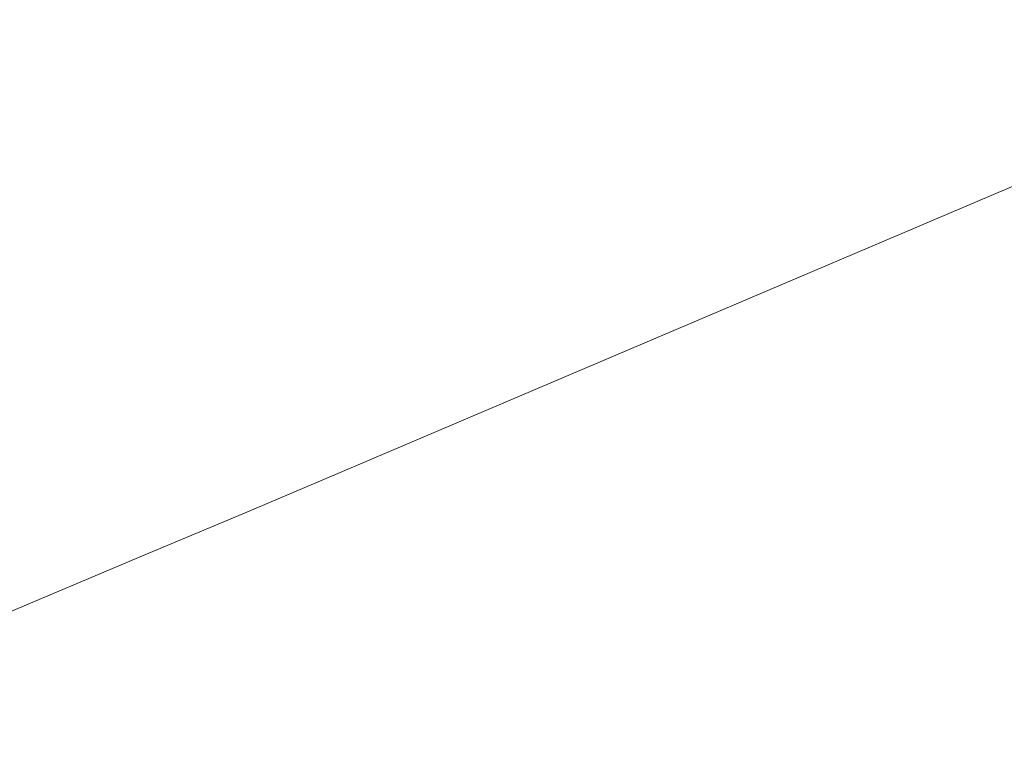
# Model space of a CAD drawing. Extents: x 1620613 to 1693141, y 557269 to 607790.
# Tile 372 of 656: x 1620821.67 to 1620822.656, y 607310.118 to 607310.845. Entities that reach past the tile are written whole.
import ezdxf

# ---------------------------------------------------------------- set-up
doc = ezdxf.new("R2010")
doc.units = 0
doc.header["$LTSCALE"] = 10
doc.header["$MEASUREMENT"] = 0
doc.linetypes.add('DGN Style 2', pattern=[7.346996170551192, 4.408197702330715, -2.938798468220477])
doc.linetypes.add('DGN Style 3', pattern=[10.28579463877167, 7.346996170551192, -2.938798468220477])
for name, color, linetype, lineweight in [('DR_X_Text', 7, 'Continuous', 0), ('DT_X_Contour_Minor', 136, 'DGN Style 3', 0), ('SV_X_Top_of_Bank', 97, 'DGN Style 2', 0)]:
    doc.layers.add(name, color=color, linetype=linetype, lineweight=lineweight)
doc.styles.get("Standard").update_dxf_attribs({"font": 'arial.ttf'})
doc.styles.add('Style-Arial', font='arial.ttf')
doc.dimstyles.get("Standard").update_dxf_attribs({"dimtxt": 0.18, "dimasz": 0.18, "dimexe": 0.18, "dimexo": 0.0625, "dimgap": 0.09, "dimtad": 0, "dimtih": 1, "dimtoh": 1, "dimdec": 4, "dimzin": 0, "dimdsep": 46, "dimtxsty": 'Standard', "dimcen": 0.09, "dimadec": 0, "dimazin": 0, "dimtfac": 1, "dimtdec": 4, "dimtofl": 0, "dimtmove": 0, "dimatfit": 3, "dimfxl": 1, "dimtolj": 1, "dimtzin": 0, "dimarcsym": 0})

# ---------------------------------------------------------------- blocks, each defined once
blk = doc.blocks.new('*U1004')
at = {"layer": 'DT_X_Contour_Minor', "transparency": 33554559, "elevation": 1.00004144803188, "flags": 128}
blk.add_lwpolyline([(-19.69856338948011, 52.66703538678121), (-22.97917621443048, 50.33200244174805), (-23.62268697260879, 49.87430905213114), (-24.14724232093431, 49.50195728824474), (-24.55284226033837, 49.21494715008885), (-24.83948679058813, 49.01327863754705), (-25.44526499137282, 48.58928477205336), (-25.8611415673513, 48.24088889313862), (-26.65443764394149, 47.51369665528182), (-27.82515322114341, 46.40770805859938), (-29.37328829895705, 44.92292310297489), (-34.00487450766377, 40.45843474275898), (-35.55615833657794, 38.95139871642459), (-36.73632016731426, 37.77865690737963), (-37.54535999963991, 36.94020931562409), (-37.98327783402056, 36.43605594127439), (-39.16094306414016, 34.86336003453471), (-39.04050473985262, 34.36560984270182), (-39.02641544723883, 34.2682926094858), (-39.03576399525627, 34.18966242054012), (-39.06855038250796, 34.12971927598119), (-39.12477461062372, 34.0884631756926), (-39.30595633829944, 34.00336296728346), (-39.40387001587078, 33.95451880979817), (-39.56172475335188, 33.87181149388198), (-39.77952055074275, 33.75524101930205), (-40.05725740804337, 33.6048073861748), (-41.49322521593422, 32.82376972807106), (-41.86682246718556, 32.51977822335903), (-41.94894109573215, 32.46183777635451), (-42.03518387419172, 32.41829850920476), (-42.12555080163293, 32.3891604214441), (-42.22004187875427, 32.37442351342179), (-42.67062325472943, 32.33925402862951), (-44.52491818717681, 31.70100150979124), (-44.87782919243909, 31.57921938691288), (-45.14186437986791, 31.48740981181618), (-45.31702374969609, 31.42557278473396), (-45.40330730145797, 31.39370830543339), (-45.51489568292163, 31.34869975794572), (-45.55203357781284, 31.33363400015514), (-45.57975597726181, 31.3221931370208), (-45.59806288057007, 31.31437716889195), (-45.60695428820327, 31.31018609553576), (-45.61811071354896, 31.30384309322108), (-45.63274925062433, 31.29643669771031), (-45.6682975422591, 31.2789747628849), (-45.72475558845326, 31.25145728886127), (-45.80212338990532, 31.21388427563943), (-46.03631719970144, 31.10028218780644), (-46.21665420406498, 31.01860475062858), (-46.58201985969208, 30.85877400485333), (-47.13241416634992, 30.62078995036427), (-47.86783712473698, 30.30465258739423), (-50.07566988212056, 29.35741520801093), (-50.93855268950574, 28.98703429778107), (-51.87132654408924, 28.58631960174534), (-52.87399144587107, 28.15527112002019), (-53.94654739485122, 27.69388885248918), (-56.89988465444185, 26.42309109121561), (-58.06257946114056, 25.91916534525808), (-59.33566093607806, 25.36048642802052), (-60.71912907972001, 24.74705433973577), (-62.21298389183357, 24.07886908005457), (-66.34377894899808, 22.22403749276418), (-67.84851839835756, 21.54901817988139), (-69.2646404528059, 20.915083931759), (-70.59214511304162, 20.32223474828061), (-71.83103237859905, 19.77047062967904), (-75.01657522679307, 18.35387973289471), (-76.27740395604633, 17.79226561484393), (-77.67073300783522, 17.16986643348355), (-79.19656238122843, 16.48668218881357), (-80.85489207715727, 15.74271288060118), (-85.45377169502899, 13.67774797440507), (-87.07017853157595, 12.95140588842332), (-88.4702393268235, 12.32110330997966), (-89.65395408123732, 11.78684023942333), (-90.62132279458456, 11.34861667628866), (-92.9125113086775, 10.30807318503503), (-93.7707048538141, 9.91871885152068), (-94.62689410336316, 9.531063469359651), (-95.48107905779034, 9.145107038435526), (-96.33325971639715, 8.76084955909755), (-98.60306907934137, 7.738428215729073), (-99.40987567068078, 7.375095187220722), (-100.1279384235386, 7.051912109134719), (-100.7572573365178, 6.768878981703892), (-101.2978324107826, 6.525995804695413), (-102.6210408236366, 5.93184059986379), (-103.1047424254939, 5.713238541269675), (-103.5634409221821, 5.503048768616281), (-103.9971363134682, 5.301271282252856), (-104.4058285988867, 5.107906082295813), (-105.4623372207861, 4.603481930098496), (-105.8398135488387, 4.423677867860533), (-106.1798610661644, 4.26258379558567), (-106.4824797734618, 4.120199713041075), (-106.747669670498, 3.996525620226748), (-107.4049376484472, 3.691674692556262), (-107.6804949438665, 3.564470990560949), (-108.0142158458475, 3.411498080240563), (-108.406100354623, 3.232755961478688), (-108.8561484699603, 3.028244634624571), (-110.1338282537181, 2.448522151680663), (-110.552566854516, 2.259257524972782), (-110.8505228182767, 2.126255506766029), (-111.0276961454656, 2.049516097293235), (-111.08408683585, 2.029039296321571), (-111.0734184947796, 2.049451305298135), (-111.080268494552, 2.051227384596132), (-111.1088197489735, 2.041246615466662), (-111.1590722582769, 2.01950899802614), (-111.2310260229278, 1.986014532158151), (-111.4518377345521, 1.881020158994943), (-111.5258236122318, 1.846378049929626), (-111.582172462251, 1.821197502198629), (-111.6208842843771, 1.805478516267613), (-111.6419590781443, 1.799221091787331), (-111.6746424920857, 1.795150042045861), (-111.6955372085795, 1.788726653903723), (-111.7337087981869, 1.772509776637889), (-111.7891572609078, 1.746499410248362), (-111.8618825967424, 1.710695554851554), (-112.0788526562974, 1.602160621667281), (-112.1770932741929, 1.55291708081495), (-112.3090875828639, 1.486587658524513), (-112.4748355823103, 1.403172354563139), (-112.6743372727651, 1.302671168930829), (-113.6841037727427, 0.7937985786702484), (-115.0783100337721, -2.270214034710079), (-115.3522554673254, -2.863819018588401), (-115.5765747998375, -3.331485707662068), (-115.7512680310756, -3.67321410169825), (-115.8763351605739, -3.88900420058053), (-116.1436793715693, -4.296526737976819), (-116.3361288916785, -4.53254616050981), (-116.712969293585, -4.934962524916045), (-117.2742005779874, -5.503775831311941), (-118.0198227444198, -6.238986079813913), (-120.2540030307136, -8.421409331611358), (-121.0628229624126, -9.181990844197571), (-121.8136475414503, -9.82691794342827), (-122.5064767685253, -10.35619062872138), (-123.1413106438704, -10.76980890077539), (-124.7568738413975, -11.71858507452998), (-125.4910743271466, -12.1518302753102), (-126.4820033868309, -12.73998374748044), (-127.7296610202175, -13.48304549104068), (-129.2340472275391, -14.38101550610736), (-133.5880485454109, -16.98214657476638), (-135.0237390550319, -17.84016853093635), (-136.0653095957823, -18.46338609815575), (-136.7127601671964, -18.85179927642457), (-136.9660907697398, -19.0054080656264), (-137.1161457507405, -19.10195898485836), (-137.6377050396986, -19.43754950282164), (-141.3087850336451, -21.79965801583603), (-142.3010540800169, -22.41467155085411), (-143.5292477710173, -23.13458965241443), (-144.9933661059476, -23.95941232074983), (-146.6934090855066, -24.88913955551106), (-155.1774338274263, -29.47264397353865), (-158.1466348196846, -30.92030429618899), (-158.713309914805, -31.19579288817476), (-159.1408204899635, -31.40183281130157), (-159.4291665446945, -31.53842406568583), (-159.5783480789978, -31.60556665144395), (-159.7906128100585, -31.69201532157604), (-159.8883121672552, -31.73380688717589), (-160.0222116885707, -31.79434508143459), (-160.1923113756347, -31.87362990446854), (-160.3986112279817, -31.97166135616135), (-160.9970110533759, -32.25807406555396), (-161.2066706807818, -32.35040008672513), (-161.3868496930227, -32.41256861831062), (-161.5375480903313, -32.44457966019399), (-161.6587658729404, -32.44643321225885), (-161.9427058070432, -32.41116603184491), (-162.2622683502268, -32.52707462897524), (-163.0080010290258, -32.90125080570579), (-164.1799038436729, -33.53369456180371), (-165.7779767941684, -34.42440589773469), (-170.6077315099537, -37.14399289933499), (-172.4226320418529, -38.13404136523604), (-174.2450176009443, -39.06449651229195), (-176.0748881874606, -39.93535834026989), (-177.9122438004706, -40.74662684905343), (-182.8218388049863, -42.83055178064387), (-184.4818742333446, -43.53374406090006), (-185.779784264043, -44.08037720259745), (-186.7155688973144, -44.47045120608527), (-187.2892281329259, -44.70396607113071), (-188.3361522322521, -45.11792686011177), (-188.6820914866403, -45.25521901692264), (-188.9347161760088, -45.35662489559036), (-189.0940263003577, -45.42214449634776), (-189.1600218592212, -45.451777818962), (-189.2115905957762, -45.4829516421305), (-189.4617345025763, -45.63511273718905), (-190.1734896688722, -46.0682156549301), (-191.3468560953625, -46.78226039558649), (-201.688822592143, -53.07604850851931), (-205.38679917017, -54.64874049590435), (-205.8096564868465, -54.82854462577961), (-206.0697906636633, -54.93912351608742), (-206.167201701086, -54.98047716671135), (-206.2714584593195, -55.02426665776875), (-208.0122552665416, -55.75542891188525), (-208.5894353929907, -55.98843138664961), (-209.5623374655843, -56.36879869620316), (-210.9309614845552, -56.89653084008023), (-212.695307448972, -57.57162781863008), (-217.9278592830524, -59.56837287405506), (-219.6532586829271, -60.22691584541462), (-220.9050430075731, -60.70498596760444), (-221.6832122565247, -61.00258324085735), (-221.9877664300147, -61.11970766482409), (-222.1684241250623, -61.19140899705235), (-222.5113793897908, -61.32394815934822), (-223.404751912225, -61.66778964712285), (-224.8485416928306, -62.22293346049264), (-226.8427487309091, -62.98937959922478), (-232.8945238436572, -65.31497240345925), (-235.0483319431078, -66.14522009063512), (-236.9709249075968, -66.89176854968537), (-238.6623027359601, -67.5546177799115), (-240.1224654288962, -68.13376778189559), (-243.7079457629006, -69.56656881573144), (-244.9504880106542, -70.0621904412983), (-245.9890045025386, -70.47445454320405), (-246.8234952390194, -70.80336112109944), (-247.453960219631, -71.0489101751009), (-248.8631658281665, -71.59256428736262), (-249.4288484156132, -71.79934764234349), (-250.068991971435, -72.0119571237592), (-250.7835964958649, -72.23039273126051), (-251.57266198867, -72.45465446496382), (-253.7761179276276, -73.0604539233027), (-254.6851475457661, -73.28589885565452), (-255.7596444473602, -73.50788405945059), (-256.9996086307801, -73.72640953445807), (-258.4050400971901, -73.94147528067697), (-262.3734803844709, -74.51037096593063), (-263.0527359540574, -74.90989415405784), (-262.1141724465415, -75.68179195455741), (-259.5577898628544, -76.8260643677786), (-255.3835882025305, -78.34271139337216), (-242.0952916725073, -82.8836029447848), (-237.6840457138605, -84.33988916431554), (-234.4165302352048, -85.3030791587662), (-232.2927452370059, -85.77317292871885), (-231.3126907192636, -85.75017047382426), (-230.2241859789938, -85.03136896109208), (-229.5912405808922, -84.9496382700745), (-228.508782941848, -85.24354733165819), (-226.9768130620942, -85.91309614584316), (-224.995330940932, -86.95828471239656), (-219.112028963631, -90.24630722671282), (-217.1124980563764, -91.31418354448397), (-215.5263818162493, -92.05179561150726), (-214.3536802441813, -92.45914342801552), (-213.5943933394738, -92.53622699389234), (-212.1208478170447, -92.30143083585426), (-211.5290315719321, -92.16274735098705), (-210.858741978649, -91.92279401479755), (-210.1099790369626, -91.58157082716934), (-209.28274274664, -91.13907778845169), (-206.9721481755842, -89.82406988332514), (-206.1693524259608, -89.3729833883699), (-205.4939111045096, -89.0059798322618), (-204.9458242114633, -88.72305921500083), (-204.5250917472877, -88.52422153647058), (-203.5729444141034, -88.10609831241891), (-203.0896583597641, -87.90451251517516), (-202.3539106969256, -87.61334754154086), (-201.3657014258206, -87.2326033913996), (-200.1250305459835, -86.76228006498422), (-196.4799593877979, -85.38864562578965), (-195.1748011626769, -84.87822341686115), (-193.9931298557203, -84.3771826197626), (-192.9349454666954, -83.88552323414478), (-192.0002479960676, -83.40324526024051), (-189.6723706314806, -82.12967921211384), (-188.7681808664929, -81.66245595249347), (-187.8015195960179, -81.21596070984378), (-186.7723868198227, -80.79019348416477), (-185.6807825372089, -80.38515427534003), (-182.6865424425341, -79.33268707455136), (-181.6753293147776, -78.97596076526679), (-180.8873700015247, -78.69513223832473), (-180.3226645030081, -78.49020149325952), (-179.9812128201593, -78.36116853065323), (-179.3683467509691, -78.11827767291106), (-179.0742228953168, -78.00374266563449), (-178.6515008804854, -77.84230578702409), (-178.1001807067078, -77.63396703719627), (-177.4202623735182, -77.37872641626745), (-175.4356826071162, -76.63554893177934), (-174.4497595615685, -76.25938664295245), (-172.9804252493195, -75.68828288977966), (-171.0276796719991, -74.92223767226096), (-168.5915228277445, -73.96125099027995), (-161.4505562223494, -71.13869788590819), (-159.0869534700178, -70.20488320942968), (-157.3518701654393, -69.52035400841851), (-156.2453063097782, -69.08511028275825), (-155.7672619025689, -68.89915203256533), (-155.3305027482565, -68.73564399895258), (-155.1340308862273, -68.64854807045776), (-154.8721846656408, -68.50989130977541), (-154.5449640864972, -68.31967371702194), (-154.1523691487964, -68.07789529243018), (-153.0182835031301, -67.36440505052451), (-152.5775806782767, -67.10015827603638), (-152.1060364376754, -66.84253563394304), (-151.6036507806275, -66.5915371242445), (-151.0704237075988, -66.34716274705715), (-149.6073629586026, -65.7043299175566), (-148.8065406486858, -65.3646077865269), (-147.5013692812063, -64.82756601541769), (-145.6918488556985, -64.09320460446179), (-143.3779793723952, -63.16152355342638), (-136.5351953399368, -60.41394789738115), (-134.2126801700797, -59.4912702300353), (-132.377222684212, -58.78391897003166), (-131.0288228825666, -58.29189411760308), (-130.1674807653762, -58.01519567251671), (-128.5199786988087, -57.56443502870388), (-127.9697858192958, -57.40625049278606), (-127.5548337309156, -57.26976736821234), (-127.275122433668, -57.15498565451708), (-127.1306519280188, -57.06190535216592), (-126.7720180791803, -56.67816723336), (-126.1237401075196, -56.21200879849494), (-125.9842667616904, -56.12277422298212), (-125.843680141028, -56.05485268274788), (-125.7019802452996, -56.00824417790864), (-125.5591670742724, -55.98294870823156), (-125.1768475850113, -55.94391150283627), (-125.0332902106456, -55.9244748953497), (-124.8893577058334, -55.89544297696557), (-124.7450500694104, -55.85681574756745), (-124.6003673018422, -55.80859320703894), (-124.2140464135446, -55.66720601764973), (-124.0948896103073, -55.62273741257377), (-124.0271598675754, -55.59537198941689), (-124.0108571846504, -55.58510974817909), (-124.0459815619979, -55.59195068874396), (-124.2082159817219, -55.63299743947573), (-124.2072954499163, -55.62203224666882), (-124.0828580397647, -55.5583516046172), (-123.8349037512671, -55.44195551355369), (-123.4634325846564, -55.27284397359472), (-122.3081536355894, -54.75159260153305), (-121.9045513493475, -54.57178320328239), (-121.5602037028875, -54.42329353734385), (-121.2751106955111, -54.30612360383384), (-121.0492723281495, -54.22027340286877), (-120.5260428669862, -54.03309917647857), (-120.3248199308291, -53.95572350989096), (-120.1135732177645, -53.86397717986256), (-119.8923027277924, -53.75786018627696), (-119.6610084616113, -53.63737252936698), (-119.0308587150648, -53.29691122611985), (-118.8210815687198, -53.18387050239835), (-118.6643624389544, -53.10009430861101), (-118.5607013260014, -53.04558264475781), (-118.5100982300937, -53.02033551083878), (-118.445900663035, -52.99202919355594), (-118.4082079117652, -52.9755096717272), (-118.3432778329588, -52.94718084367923), (-118.2511104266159, -52.90704270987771), (-117.7769766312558, -52.70082302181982), (-117.6604126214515, -52.64993608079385), (-117.5767673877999, -52.61297944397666), (-117.5260409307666, -52.58995311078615), (-117.5082332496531, -52.58085708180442), (-117.5046378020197, -52.57517474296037), (-117.4425207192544, -52.54752018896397), (-117.2588660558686, -52.46881828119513), (-116.9536738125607, -52.33906901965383), (-116.5269439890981, -52.15827240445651), (-115.2269476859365, -51.60808495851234), (-114.7389264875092, -51.39922886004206), (-114.2498601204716, -51.18530114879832), (-113.759748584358, -50.96630182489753), (-113.2685918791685, -50.74223088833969), (-111.95744710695, -50.13794624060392), (-111.4485363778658, -49.90457154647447), (-110.9051627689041, -49.65766094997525), (-110.327326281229, -49.39721445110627), (-109.7150269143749, -49.12323204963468), (-108.0362780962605, -48.37456444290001), (-107.3639307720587, -48.07542310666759), (-106.6059504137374, -47.73949980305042), (-105.7623370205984, -47.3667945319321), (-104.833090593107, -46.95730729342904), (-102.2409227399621, -45.8162987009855), (-101.1565342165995, -45.33762621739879), (-99.84749453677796, -44.75736521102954), (-98.31380370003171, -44.07551568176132), (-96.55546170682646, -43.29207762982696), (-91.56701484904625, -41.06745812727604), (-89.76278223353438, -40.26181413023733), (-88.09141953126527, -39.51334676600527), (-86.5529267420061, -38.82205603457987), (-85.14730386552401, -38.18794193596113), (-81.57613607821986, -36.57320651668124), (-80.31450878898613, -36.00286264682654), (-79.20800276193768, -35.5028826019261), (-78.25661799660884, -35.07326638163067), (-77.46035449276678, -34.7140139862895), (-75.54381349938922, -33.84982603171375), (-74.6826008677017, -33.4626414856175), (-73.53636871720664, -32.9492288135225), (-72.10511704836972, -32.3095880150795), (-70.38884586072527, -31.54371909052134), (-65.43209666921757, -29.33309779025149), (-63.72753570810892, -28.57223248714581), (-62.33141471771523, -27.94760255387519), (-61.24373369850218, -27.45920798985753), (-60.4644926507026, -27.1070487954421), (-58.797769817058, -26.34960476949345), (-58.23244526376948, -26.09222523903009), (-57.78651372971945, -25.88816966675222), (-57.45997521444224, -25.73743805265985), (-57.25282971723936, -25.64003039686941), (-56.85963241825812, -25.45137525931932), (-56.69481242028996, -25.37157956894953), (-56.49525040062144, -25.27368385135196), (-56.26094635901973, -25.15768810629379), (-55.99190029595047, -25.02359233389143), (-55.22812143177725, -24.64187023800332), (-54.92668235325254, -24.49329798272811), (-54.59519926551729, -24.3338727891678), (-54.23367216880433, -24.16359465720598), (-53.84210106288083, -23.98246358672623), (-52.75785276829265, -23.48497681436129), (-52.40194051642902, -23.32227899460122), (-52.14738998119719, -23.20730061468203), (-51.99420116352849, -23.14004167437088), (-51.94237406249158, -23.12050217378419), (-51.93931741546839, -23.13202275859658), (-51.92398838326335, -23.12884260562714), (-51.8802937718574, -23.11066170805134), (-51.8082335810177, -23.07748006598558), (-51.70780781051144, -23.02929767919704), (-51.40218498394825, -22.88081032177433), (-51.2431828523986, -22.80366298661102), (-50.99539357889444, -22.68358649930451), (-50.65881716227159, -22.5205808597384), (-48.98076792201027, -21.70824775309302), (-48.57046440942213, -21.50972802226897), (-48.27906813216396, -21.36896756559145), (-48.10657908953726, -21.28596638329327), (-48.0529972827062, -21.26072447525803), (-48.06865544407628, -21.27042508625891), (-48.07115256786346, -21.27239256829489), (-48.06690031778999, -21.27101955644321), (-48.05589869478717, -21.26630605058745), (-48.03814769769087, -21.25825205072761), (-47.9818125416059, -21.2323207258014), (-47.96044154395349, -21.22566803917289), (-47.93857991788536, -21.22515847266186), (-47.91622766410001, -21.23079202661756), (-47.89338478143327, -21.24256870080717), (-47.78563986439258, -21.31186046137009), (-47.20908225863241, -20.90700073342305), (-46.97236126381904, -20.63230061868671), (-46.50929439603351, -19.98171158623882), (-45.81988165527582, -18.95523363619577), (-44.90412304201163, -17.55286676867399), (-42.16030557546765, -13.31203656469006), (-41.1331361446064, -11.86680070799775), (-40.10949095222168, -10.71171579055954), (-39.08936999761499, -9.846781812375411), (-38.07277328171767, -9.271998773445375), (-33.76517537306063, -7.448048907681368), (-33.0203968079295, -7.132690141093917), (-32.59842122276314, -6.954014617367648), (-32.18856481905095, -6.692880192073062), (-31.27547729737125, -6.043483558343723), (-29.85915865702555, -5.005824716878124), (-27.93960889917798, -3.579903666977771), (-22.1498347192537, 0.740235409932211), (-20.14911241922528, 2.218233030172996), (-18.4892761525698, 3.412121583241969), (-17.17032592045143, 4.321901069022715), (-16.19226172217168, 4.947571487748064), (-14.03860523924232, 6.237213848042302), (-13.30746693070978, 6.678956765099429), (-12.7292943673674, 7.036953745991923), (-12.30408755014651, 7.311204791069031), (-12.03184647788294, 7.501709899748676), (-11.50982461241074, 7.898062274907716), (-11.08212105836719, 8.177272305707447), (-10.19052679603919, 8.71763811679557), (-8.835041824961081, 9.519159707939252), (-7.015666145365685, 10.5818370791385), (-1.545476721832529, 13.76385110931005), (0.3151866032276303, 14.84732790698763), (1.794534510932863, 15.71124777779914), (2.892567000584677, 16.35561072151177), (3.609284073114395, 16.78041673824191), (5.012109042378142, 17.62049021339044), (5.76226761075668, 18.07900135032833), (6.960624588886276, 18.82447965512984), (8.607179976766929, 19.85692512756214), (10.70193377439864, 21.17633776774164), (16.88554178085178, 25.07739436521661), (18.93543929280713, 26.37318279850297), (20.44742582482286, 27.33475565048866), (21.42150137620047, 27.96211292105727), (21.85766594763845, 28.25525461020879), (22.30355683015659, 28.59134500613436), (22.50757434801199, 28.57112496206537), (22.78520873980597, 28.25839703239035), (23.13646000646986, 27.65316121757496), (23.56132814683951, 26.75541751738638), (25.71581884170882, 21.88342851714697)], dxfattribs=at)
blk = doc.blocks.new('TerminatorOpen_0.5')
at = {"color": 0, "linetype": 'ByBlock', "lineweight": -2}
for q in [(-1, 0.25), (-1, 0), (-1, -0.25)]:
    blk.add_line((0, 0), q, dxfattribs=at)

msp = doc.modelspace()

# ---------------------------------------------------------------- linework, layer by layer
at = {"layer": 'SV_X_Top_of_Bank', "extrusion": (0.007114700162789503, -0.05176716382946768, 0.9986338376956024), "elevation": -18855.21206843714, "flags": 128}
msp.add_lwpolyline([(1688341.399474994, 380495.2335694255), (1688359.531308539, 380495.7043637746), (1688370.463455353, 380498.0725351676), (1688395.572580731, 380506.740670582), (1688420.940108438, 380511.7574321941), (1688444.138128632, 380518.355338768), (1688467.22231404, 380528.7305743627), (1688491.262317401, 380540.2151339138), (1688508.535586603, 380545.2887184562), (1688513.5223003, 380548.4010002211), (1688516.051220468, 380548.1495454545), (1688520.39603739, 380549.3039635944), (1688525.368929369, 380551.0706712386)], dxfattribs=at)
at = {"layer": 'SV_X_Top_of_Bank', "extrusion": (0.04489057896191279, -0.1067836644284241, 0.9932683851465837), "elevation": 8952.639644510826, "flags": 128}
msp.add_lwpolyline([(1729619.200279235, -67683.47041249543), (1729610.048117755, -67689.2494116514), (1729593.286163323, -67692.1110974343), (1729566.643396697, -67690.50938442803), (1729551.852254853, -67691.88192179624), (1729536.554039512, -67691.83763185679), (1729515.835796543, -67695.68964613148), (1729501.149706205, -67697.72199223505), (1729469.279658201, -67698.3224800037)], dxfattribs=at)
at = {"layer": 'SV_X_Top_of_Bank', "extrusion": (0.168901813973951, -0.4467975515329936, 0.8785465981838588), "elevation": 3356.978483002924, "flags": 128}
msp.add_lwpolyline([(1730947.770607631, -3965.265990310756), (1730946.805849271, -3964.96904812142), (1730946.663359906, -3964.804005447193), (1730941.67030618, -3965.055207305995), (1730939.350192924, -3965.361981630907), (1730937.749893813, -3967.172645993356), (1730926.574366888, -3968.532772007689), (1730874.446998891, -3968.466137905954), (1730864.586120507, -3969.339779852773), (1730855.732144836, -3969.748913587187), (1730845.815665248, -3968.420788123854), (1730844.088985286, -3969.592587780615), (1730838.536446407, -3969.077424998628), (1730833.231231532, -3969.713117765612)], dxfattribs=at)

# ---------------------------------------------------------------- block references
at = {"layer": 'DT_X_Contour_Minor', "transparency": 33554559}
msp.add_blockref('*U1004', (1621028.060791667, 607365.3311666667, 1050.599958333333), dxfattribs=at)

# ---------------------------------------------------------------- leaders
at = {"layer": 'DR_X_Text', "annotation_type": 0, "has_hookline": 1, "hookline_direction": 1}
msp.add_leader([(1620881.245000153, 607312.333310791, 1046.267599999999), (1620804.679557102, 607276.0227453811, 1046.267599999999), (1620803.279557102, 607276.0227453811, 1046.267599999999)], dimstyle='Standard', override={"dimscale": 10, "dimtxt": 0.14, "dimasz": 0.14, "dimgap": 0.07000000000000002, "dimtad": 0, "dimtxsty": 'Style-Arial', "dimldrblk": 'TerminatorOpen_0.5'}, dxfattribs=at)

doc.saveas('drawing.dxf')
